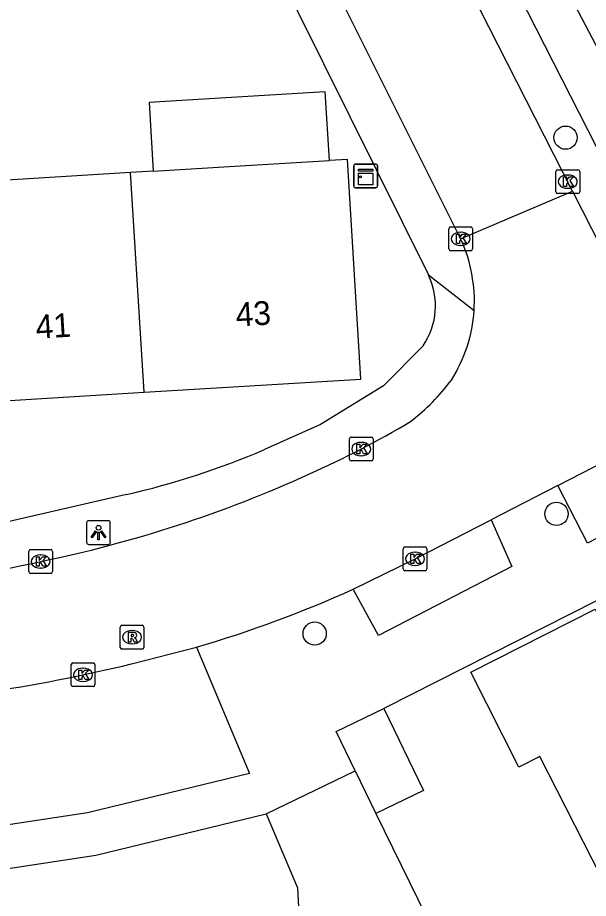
# Model space of a CAD drawing. Extents: x 158461 to 159795, y 387220 to 388672.
# Drawn here: x 159077.39 to 159101.4, y 387805.69 to 387842.73 of the extents above; entities that cross this region are included whole.
import ezdxf

# ---------------------------------------------------------------- set-up
doc = ezdxf.new("R2010")
doc.units = 0
for name, color, linetype in [('IMGEO_Boom', 7, 'Continuous'), ('IMGEO_Kast', 7, 'Continuous'), ('IMGEO_Kolk', 7, 'Continuous'), ('IMGEO_Lichtpunt', 7, 'Continuous'), ('IMGEO_Pand', 7, 'Continuous'), ('IMGEO_Pand_nummerreeks', 7, 'Continuous'), ('IMGEO_Rijbaan_lokaal_open', 7, 'Continuous'), ('IMGEO_Rioolput', 7, 'Continuous'), ('IMGEO_Voetpad_open', 7, 'Continuous')]:
    doc.layers.add(name, color=color, linetype=linetype)

msp = doc.modelspace()

# ---------------------------------------------------------------- linework, layer by layer
at = {"layer": 'IMGEO_Boom'}
for centre in [(159100.442, 387837.68), (159100.061, 387821.859), (159089.887, 387816.824)]:
    msp.add_circle(centre, 0.489, dxfattribs=at)
at = {"layer": 'IMGEO_Kast'}
for p, q in [((159091.607, 387836.571), (159092.448, 387836.571)), ((159092.448, 387836.571), (159091.607, 387836.571)), ((159091.532, 387835.646), (159091.532, 387836.487)), ((159091.532, 387836.487), (159091.532, 387835.646)), ((159092.532, 387836.496), (159092.532, 387835.655)), ((159092.532, 387835.655), (159092.532, 387836.496)), ((159092.457, 387835.571), (159091.616, 387835.571)), ((159091.616, 387835.571), (159092.457, 387835.571))]:
    msp.add_line(p, q, dxfattribs=at)
for points in [[(159091.727, 387836.361), (159092.327, 387836.361), (159092.327, 387836.276), (159091.727, 387836.276), (159091.727, 387836.361)], [(159091.727, 387836.186), (159092.327, 387836.186), (159092.327, 387835.697), (159091.727, 387835.697), (159091.727, 387836.186)]]:
    msp.add_lwpolyline(points, dxfattribs=at)
msp.add_circle((159091.811, 387836.035), 0.0377, dxfattribs=at)
for centre, start, end in [((159091.61, 387836.493), 92.4484, 184.2845), ((159091.61, 387836.493), 92.4484, 184.2845), ((159092.454, 387836.493), 2.4484, 94.2845), ((159092.454, 387836.493), 2.4484, 94.2845), ((159091.61, 387835.649), 182.4484, 274.2845), ((159091.61, 387835.649), 182.4484, 274.2845), ((159092.454, 387835.649), 272.4484, 4.2845), ((159092.454, 387835.649), 272.4484, 4.2845)]:
    msp.add_arc(centre, 0.0779, start, end, dxfattribs=at)
at = {"layer": 'IMGEO_Kolk'}
for p, q in [((159100.035, 387835.403), (159100.035, 387836.255)), ((159100.11, 387836.329), (159100.962, 387836.329)), ((159101.036, 387836.255), (159101.036, 387835.403)), ((159100.523, 387836.109), (159100.548, 387836.109)), ((159100.546, 387835.549), (159100.521, 387835.549)), ((159100.962, 387835.329), (159100.11, 387835.329)), ((159095.53, 387832.999), (159095.53, 387833.851)), ((159095.605, 387833.925), (159096.457, 387833.925)), ((159096.018, 387833.705), (159096.043, 387833.705)), ((159096.531, 387833.851), (159096.531, 387832.999)), ((159096.457, 387832.925), (159095.605, 387832.925)), ((159096.041, 387833.145), (159096.016, 387833.145)), ((159091.421, 387825.086), (159092.273, 387825.086)), ((159091.346, 387824.16), (159091.346, 387825.012)), ((159091.834, 387824.866), (159091.859, 387824.866)), ((159092.347, 387825.012), (159092.347, 387824.16)), ((159092.273, 387824.086), (159091.421, 387824.086)), ((159091.857, 387824.306), (159091.832, 387824.306)), ((159077.855, 387819.429), (159077.855, 387820.281)), ((159077.93, 387820.355), (159078.782, 387820.355)), ((159078.856, 387820.281), (159078.856, 387819.429)), ((159093.61, 387819.543), (159093.61, 387820.395)), ((159093.685, 387820.469), (159094.537, 387820.469)), ((159094.098, 387820.249), (159094.123, 387820.249)), ((159094.611, 387820.395), (159094.611, 387819.543)), ((159078.343, 387820.135), (159078.368, 387820.135)), ((159078.366, 387819.575), (159078.341, 387819.575)), ((159094.121, 387819.689), (159094.096, 387819.689)), ((159078.782, 387819.355), (159077.93, 387819.355)), ((159094.537, 387819.469), (159093.685, 387819.469)), ((159079.642, 387814.667), (159079.642, 387815.519)), ((159079.717, 387815.593), (159080.569, 387815.593)), ((159080.643, 387815.519), (159080.643, 387814.667)), ((159080.13, 387815.373), (159080.155, 387815.373)), ((159080.153, 387814.813), (159080.128, 387814.813)), ((159080.569, 387814.593), (159079.717, 387814.593))]:
    msp.add_line(p, q, dxfattribs=at)
for points in [[(159100.035, 387835.403), (159100.035, 387836.255)], [(159100.11, 387836.329), (159100.962, 387836.329)], [(159101.036, 387836.255), (159101.036, 387835.403)], [(159100.356, 387836.029), (159100.479, 387836.029), (159100.479, 387835.878), (159100.609, 387836.029), (159100.773, 387836.029), (159100.627, 387835.878), (159100.78, 387835.629), (159100.628, 387835.629), (159100.543, 387835.793), (159100.479, 387835.726), (159100.479, 387835.629), (159100.356, 387835.629), (159100.356, 387836.029)], [(159100.962, 387835.329), (159100.11, 387835.329)], [(159095.53, 387832.999), (159095.53, 387833.851)], [(159095.605, 387833.925), (159096.457, 387833.925)], [(159095.851, 387833.625), (159095.974, 387833.625), (159095.974, 387833.474), (159096.104, 387833.625), (159096.268, 387833.625), (159096.122, 387833.474), (159096.275, 387833.225), (159096.123, 387833.225), (159096.038, 387833.389), (159095.974, 387833.322), (159095.974, 387833.225), (159095.851, 387833.225), (159095.851, 387833.625)], [(159096.531, 387833.851), (159096.531, 387832.999)], [(159096.457, 387832.925), (159095.605, 387832.925)], [(159091.421, 387825.086), (159092.273, 387825.086)], [(159091.346, 387824.16), (159091.346, 387825.012)], [(159091.667, 387824.786), (159091.79, 387824.786), (159091.79, 387824.635), (159091.92, 387824.786), (159092.084, 387824.786), (159091.938, 387824.635), (159092.091, 387824.386), (159091.939, 387824.386), (159091.854, 387824.55), (159091.79, 387824.483), (159091.79, 387824.386), (159091.667, 387824.386), (159091.667, 387824.786)], [(159092.347, 387825.012), (159092.347, 387824.16)], [(159092.273, 387824.086), (159091.421, 387824.086)], [(159077.855, 387819.429), (159077.855, 387820.281)], [(159077.93, 387820.355), (159078.782, 387820.355)], [(159078.856, 387820.281), (159078.856, 387819.429)], [(159093.61, 387819.543), (159093.61, 387820.395)], [(159093.685, 387820.469), (159094.537, 387820.469)], [(159094.611, 387820.395), (159094.611, 387819.543)], [(159078.176, 387820.055), (159078.299, 387820.055), (159078.299, 387819.904), (159078.429, 387820.055), (159078.593, 387820.055), (159078.447, 387819.904), (159078.6, 387819.655), (159078.448, 387819.655), (159078.363, 387819.819), (159078.299, 387819.752), (159078.299, 387819.655), (159078.176, 387819.655), (159078.176, 387820.055)], [(159093.931, 387820.169), (159094.054, 387820.169), (159094.054, 387820.018), (159094.184, 387820.169), (159094.348, 387820.169), (159094.202, 387820.018), (159094.355, 387819.769), (159094.203, 387819.769), (159094.118, 387819.933), (159094.054, 387819.866), (159094.054, 387819.769), (159093.931, 387819.769), (159093.931, 387820.169)], [(159078.782, 387819.355), (159077.93, 387819.355)], [(159094.537, 387819.469), (159093.685, 387819.469)], [(159079.642, 387814.667), (159079.642, 387815.519)], [(159079.717, 387815.593), (159080.569, 387815.593)], [(159080.643, 387815.519), (159080.643, 387814.667)], [(159079.963, 387815.293), (159080.086, 387815.293), (159080.086, 387815.142), (159080.216, 387815.293), (159080.38, 387815.293), (159080.234, 387815.142), (159080.387, 387814.893), (159080.235, 387814.893), (159080.15, 387815.057), (159080.086, 387814.99), (159080.086, 387814.893), (159079.963, 387814.893), (159079.963, 387815.293)], [(159080.569, 387814.593), (159079.717, 387814.593)]]:
    msp.add_lwpolyline(points, dxfattribs=at)
for centre, start, end in [((159100.112, 387836.253), 91.552, 178.448), ((159100.112, 387836.253), 91.552, 178.448), ((159100.96, 387836.253), 1.552, 88.448), ((159100.96, 387836.253), 1.552, 88.448), ((159100.112, 387835.405), 181.552, 268.448), ((159100.112, 387835.405), 181.552, 268.448), ((159100.96, 387835.405), 271.552, 358.448), ((159100.96, 387835.405), 271.552, 358.448), ((159095.607, 387833.849), 91.552, 178.448), ((159095.607, 387833.849), 91.552, 178.448), ((159096.455, 387833.849), 1.552, 88.448), ((159096.455, 387833.849), 1.552, 88.448), ((159095.607, 387833.001), 181.552, 268.448), ((159095.607, 387833.001), 181.552, 268.448), ((159096.455, 387833.001), 271.552, 358.448), ((159096.455, 387833.001), 271.552, 358.448), ((159091.423, 387825.01), 91.552, 178.448), ((159091.423, 387825.01), 91.552, 178.448), ((159092.271, 387825.01), 1.552, 88.448), ((159092.271, 387825.01), 1.552, 88.448), ((159091.423, 387824.162), 181.552, 268.448), ((159091.423, 387824.162), 181.552, 268.448), ((159092.271, 387824.162), 271.552, 358.448), ((159092.271, 387824.162), 271.552, 358.448), ((159077.932, 387820.279), 91.552, 178.448), ((159077.932, 387820.279), 91.552, 178.448), ((159078.78, 387820.279), 1.552, 88.448), ((159078.78, 387820.279), 1.552, 88.448), ((159093.687, 387820.393), 91.552, 178.448), ((159093.687, 387820.393), 91.552, 178.448), ((159094.535, 387820.393), 1.552, 88.448), ((159094.535, 387820.393), 1.552, 88.448), ((159093.687, 387819.545), 181.552, 268.448), ((159093.687, 387819.545), 181.552, 268.448), ((159094.535, 387819.545), 271.552, 358.448), ((159094.535, 387819.545), 271.552, 358.448), ((159077.932, 387819.431), 181.552, 268.448), ((159077.932, 387819.431), 181.552, 268.448), ((159078.78, 387819.431), 271.552, 358.448), ((159078.78, 387819.431), 271.552, 358.448), ((159079.719, 387815.517), 91.552, 178.448), ((159079.719, 387815.517), 91.552, 178.448), ((159080.567, 387815.517), 1.552, 88.448), ((159080.567, 387815.517), 1.552, 88.448), ((159079.719, 387814.669), 181.552, 268.448), ((159079.719, 387814.669), 181.552, 268.448), ((159080.567, 387814.669), 271.552, 358.448), ((159080.567, 387814.669), 271.552, 358.448)]:
    msp.add_arc(centre, 0.0765, start, end, dxfattribs=at)
for centre, major_axis, ratio, start_param, end_param in [((159100.522, 387835.829), (-0.387, 0.002), 0.722429, 4.712389, 7.853982), ((159100.547, 387835.829), (-0.39, 0.002), 0.717154, 1.570796, 4.712389), ((159096.017, 387833.425), (-0.387, 0.002), 0.722429, 4.712389, 7.853982), ((159096.042, 387833.425), (-0.39, 0.002), 0.717154, 1.570796, 4.712389), ((159091.833, 387824.586), (-0.387, 0.002), 0.722429, 4.712389, 7.853982), ((159091.858, 387824.586), (-0.39, 0.002), 0.717154, 1.570796, 4.712389), ((159094.097, 387819.969), (-0.387, 0.002), 0.722429, 4.712389, 7.853982), ((159094.122, 387819.969), (-0.39, 0.002), 0.717154, 1.570796, 4.712389), ((159078.342, 387819.855), (-0.387, 0.002), 0.722429, 4.712389, 7.853982), ((159078.367, 387819.855), (-0.39, 0.002), 0.717154, 1.570796, 4.712389), ((159080.129, 387815.093), (-0.387, 0.002), 0.722429, 4.712389, 7.853982), ((159080.154, 387815.093), (-0.39, 0.002), 0.717154, 1.570796, 4.712389)]:
    msp.add_ellipse(centre, major_axis=major_axis, ratio=ratio, start_param=start_param, end_param=end_param, dxfattribs=at)
at = {"layer": 'IMGEO_Lichtpunt'}
for p, q in [((159080.293, 387821.476), (159080.293, 387820.669)), ((159080.293, 387821.476), (159080.293, 387820.669)), ((159081.195, 387821.571), (159080.387, 387821.571)), ((159081.195, 387821.571), (159080.387, 387821.571)), ((159081.289, 387820.669), (159081.289, 387821.476)), ((159081.289, 387820.669), (159081.289, 387821.476)), ((159080.387, 387820.575), (159081.195, 387820.575)), ((159080.387, 387820.575), (159081.195, 387820.575))]:
    msp.add_line(p, q, dxfattribs=at)
for points in [[(159080.667, 387821.14), (159080.706, 387821.112), (159080.518, 387820.85), (159080.48, 387820.877), (159080.667, 387821.14)], [(159080.769, 387821.092), (159080.816, 387821.092), (159080.816, 387820.77), (159080.769, 387820.77), (159080.769, 387821.092)], [(159080.879, 387821.112), (159080.917, 387821.139), (159081.104, 387820.877), (159081.065, 387820.849), (159080.879, 387821.112)]]:
    msp.add_lwpolyline(points, dxfattribs=at)
msp.add_circle((159080.792, 387821.274), 0.0994, dxfattribs=at)
for centre, start, end in [((159080.387, 387821.476), 90, 180), ((159080.387, 387821.476), 90, 180), ((159081.195, 387821.476), 0, 90), ((159081.195, 387821.476), 0, 90), ((159080.387, 387820.669), 180, 270), ((159080.387, 387820.669), 180, 270), ((159081.195, 387820.669), 270, 0), ((159081.195, 387820.669), 270, 360)]:
    msp.add_arc(centre, 0.0946, start, end, dxfattribs=at)
at = {"layer": 'IMGEO_Pand'}
for points in [[(159090.511, 387836.72), (159090.335, 387839.604), (159083.603, 387839.195), (159082.918, 387839.153), (159083.094, 387836.268)], [(159082.707, 387826.974), (159091.834, 387827.529), (159091.272, 387836.766), (159090.511, 387836.72)], [(159083.094, 387836.268), (159086.282, 387836.462), (159090.511, 387836.72)], [(159082.143, 387836.21), (159074.208, 387835.728)], [(159083.094, 387836.268), (159082.143, 387836.21)], [(159082.707, 387826.974), (159082.143, 387836.21)], [(159074.771, 387826.491), (159082.707, 387826.974)], [(159103.787, 387807.574), (159101.927, 387806.624), (159099.358, 387811.655), (159098.477, 387811.21), (159096.457, 387815.209), (159101.688, 387817.851), (159103.708, 387813.852), (159109.259, 387816.656), (159111.784, 387811.658)], [(159091.585, 387811.056), (159090.788, 387812.703), (159092.791, 387813.673)], [(159092.791, 387813.673), (159094.46, 387810.225), (159092.457, 387809.255)], [(159091.585, 387811.056), (159092.457, 387809.255)]]:
    msp.add_lwpolyline(points, dxfattribs=at)
at = {"layer": 'IMGEO_Rijbaan_lokaal_open'}
for points in [[(159087.872, 387849.785), (159089.879, 387845.718), (159096.028, 387833.429)], [(159100.739, 387835.43), (159097.219, 387842.345), (159094.386, 387847.902)], [(159096.028, 387833.429), (159100.739, 387835.43)], [(159100.739, 387835.43), (159105.605, 387825.871)], [(159100.118, 387823.053), (159105.605, 387825.871)], [(159100.118, 387823.053), (159097.315, 387821.614)], [(159091.512, 387818.695), (159094.108, 387819.967), (159097.315, 387821.614)], [(159082.18, 387815.552), (159084.91, 387816.257)], [(159087.85, 387809.249), (159091.585, 387811.056)], [(159087.85, 387809.249), (159089.16, 387806.127), (159089.4, 387801.648)], [(159092.457, 387809.255), (159095.646, 387802.766), (159096.135, 387800.968)]]:
    msp.add_lwpolyline(points, dxfattribs=at)
for centre, radius, start, end in [((159090.401, 387830.811), 6.206, 356.2742, 24.949), ((159090.414, 387830.814), 6.193, 327.51, 356.2449), ((159088.752, 387832.569), 8.558, 307.1222, 323.5727), ((159073.706, 387859.469), 39.316, 293.9654, 300.9341), ((159067.706, 387871.781), 53.006, 281.598, 294.4861), ((159069.268, 387860.174), 41.33, 272.7379, 282.7127), ((159071.328, 387863.194), 48.862, 286.1385, 294.3981), ((159065.553, 387884.386), 70.814, 273.33022, 283.57947)]:
    msp.add_arc(centre, radius, start, end, dxfattribs=at)
at = {"layer": 'IMGEO_Rioolput'}
for p, q in [((159081.703, 387816.246), (159081.703, 387817.098)), ((159081.778, 387817.172), (159082.63, 387817.172)), ((159082.191, 387816.952), (159082.216, 387816.952)), ((159082.704, 387817.098), (159082.704, 387816.246)), ((159082.63, 387816.172), (159081.778, 387816.172)), ((159082.214, 387816.392), (159082.189, 387816.392))]:
    msp.add_line(p, q, dxfattribs=at)
for points in [[(159081.703, 387816.246), (159081.703, 387817.098)], [(159081.778, 387817.172), (159082.63, 387817.172)], [(159082.704, 387817.098), (159082.704, 387816.246)], [(159082.292, 387816.87), (159082.04, 387816.872), (159082.04, 387816.472)], [(159082.04, 387816.472), (159082.164, 387816.472), (159082.164, 387816.634), (159082.175, 387816.634)], [(159082.218, 387816.791), (159082.164, 387816.791), (159082.164, 387816.71)], [(159082.164, 387816.71), (159082.216, 387816.71)], [(159082.222, 387816.605), (159082.293, 387816.472), (159082.433, 387816.472), (159082.368, 387816.598)], [(159082.63, 387816.172), (159081.778, 387816.172)]]:
    msp.add_lwpolyline(points, dxfattribs=at)
for centre, radius, start, end in [((159081.78, 387817.096), 0.0765, 91.552, 178.448), ((159081.78, 387817.096), 0.0765, 91.552, 178.448), ((159082.628, 387817.096), 0.0765, 1.552, 88.448), ((159082.628, 387817.096), 0.0765, 1.552, 88.448), ((159082.174, 387816.581), 0.0533, 26.0293, 88.6989), ((159082.2, 387816.899), 0.19, 274.7715, 282.9687), ((159082.224, 387816.695), 0.0964, 77.0061, 93.1865), ((159082.238, 387816.752), 0.0378, 276.6634, 79.6772), ((159082.291, 387816.76), 0.109, 350.3612, 89.416), ((159082.289, 387816.76), 0.112, 277.5842, 350.9817), ((159082.273, 387816.545), 0.108, 29.5134, 73.7905), ((159081.78, 387816.248), 0.0765, 181.552, 268.448), ((159081.78, 387816.248), 0.0765, 181.552, 268.448), ((159082.628, 387816.248), 0.0765, 271.552, 358.448), ((159082.628, 387816.248), 0.0765, 271.552, 358.448)]:
    msp.add_arc(centre, radius, start, end, dxfattribs=at)
for centre, major_axis, ratio, start_param, end_param in [((159082.19, 387816.672), (-0.387, 0.002), 0.722429, 4.712389, 7.853982), ((159082.215, 387816.672), (-0.39, 0.002), 0.717154, 1.570796, 4.712389)]:
    msp.add_ellipse(centre, major_axis=major_axis, ratio=ratio, start_param=start_param, end_param=end_param, dxfattribs=at)
at = {"layer": 'IMGEO_Voetpad_open'}
for points in [[(159111.482, 387823.018), (159096.822, 387850.902), (159095.538, 387850.134), (159092.754, 387855.475)], [(159094.386, 387847.902), (159095.941, 387848.682), (159107.152, 387826.665), (159106.674, 387826.42)], [(159088.062, 387845.241), (159094.669, 387831.91)], [(159094.669, 387831.91), (159096.594, 387830.408)], [(159094.448, 387828.929), (159092.787, 387827.25), (159090.126, 387825.617), (159087.78, 387824.563)], [(159106.674, 387826.42), (159107.917, 387824.001), (159101.361, 387820.634), (159100.118, 387823.053)], [(159081.964, 387822.669), (159076.793, 387821.476), (159071.359, 387820.892), (159056.359, 387820.007)], [(159097.315, 387821.614), (159098.179, 387819.643), (159092.565, 387816.747), (159091.512, 387818.695)], [(159106.206, 387820.459), (159092.791, 387813.673)], [(159084.91, 387816.257), (159087.141, 387810.941), (159080.324, 387809.292), (159074.298, 387808.375), (159069.994, 387808.102), (159069.778, 387812.091), (159064.976, 387811.829)], [(159065.131, 387808.962), (159065.938, 387809.009), (159067.081, 387807.066), (159067.137, 387806.107), (159074.492, 387806.573), (159080.674, 387807.513), (159087.85, 387809.249)]]:
    msp.add_lwpolyline(points, dxfattribs=at)
for centre, radius, start, end in [((159092.007, 387830.609), 2.963, 325.4668, 26.0533), ((159074.143, 387856.561), 34.783, 282.9937, 293.0823)]:
    msp.add_arc(centre, radius, start, end, dxfattribs=at)

# ---------------------------------------------------------------- texts
at = {"layer": 'IMGEO_Pand_nummerreeks'}
for s, rotation, p in [('43', 3.4836, (159086.59, 387829.735)), ('41', 3.4812, (159078.172, 387829.222))]:
    msp.add_text(s, height=1, rotation=rotation, dxfattribs=at).set_placement(p)

doc.saveas('drawing.dxf')
